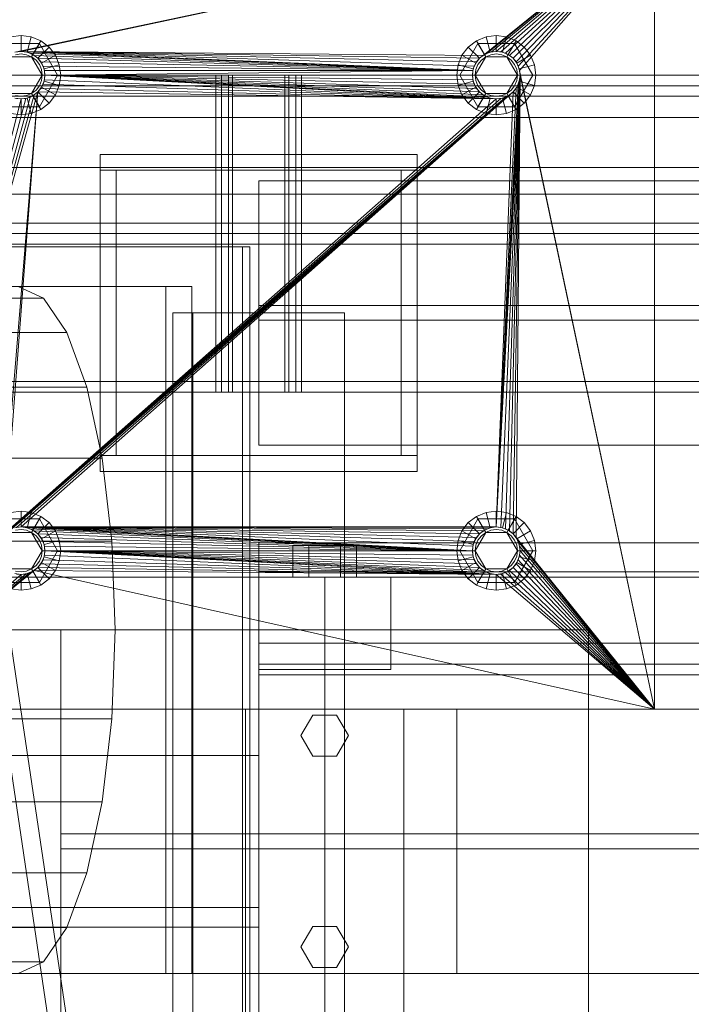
# Model space of a CAD drawing. Header units: millimetres. Extents: x -4395 to 65662, y -65530 to 6847.
# Tile 546 of 656: x 9718 to 9972, y -17512 to -17139. Entities that reach past the tile are written whole.
import ezdxf

# ---------------------------------------------------------------- set-up
doc = ezdxf.new("R2010")
doc.units = ezdxf.units.MM
for name, color, linetype, lineweight in [('COTAS_O', 1, 'Continuous', 0), ('superior_C01', 7, 'Continuous', 0), ('superior_mezcladora', 7, 'Continuous', 0)]:
    doc.layers.add(name, color=color, linetype=linetype, lineweight=lineweight)
doc.dimstyles.new('R19_100', dxfattribs={"dimtxt": 250, "dimasz": 150, "dimexe": 150, "dimexo": 80, "dimgap": 100, "dimtad": 1, "dimtih": 1, "dimtoh": 1, "dimdsep": 46, "dimcen": 0.09, "dimadec": 0, "dimazin": 0, "dimtfac": 1, "dimtdec": 4, "dimtofl": 0, "dimtmove": 0, "dimatfit": 3, "dimfxl": 1, "dimtolj": 1, "dimtzin": 0, "dimarcsym": 0})

# ---------------------------------------------------------------- blocks, each defined once
blk = doc.blocks.new('DIM_R33_37')
at = {"layer": 'COTAS_O'}
for p, q in [((9108.38, -17350), (9063.38, -17500)), ((9808.38, -17350), (9108.38, -17350)), ((9108.38, -18650), (9108.38, -17350)), ((9108.38, -17350), (9153.38, -17500)), ((9108.38, -18650), (9063.38, -18500)), ((9108.38, -18650), (9153.38, -18500)), ((9808.38, -18650), (9108.38, -18650))]:
    blk.add_line(p, q, dxfattribs=at)
blk.add_text('1300 O', height=250, rotation=90, dxfattribs=at).set_placement((9008.38, -18000))

msp = doc.modelspace()

# ---------------------------------------------------------------- linework, layer by layer
at = {"layer": 'superior_C01'}
for p, q in [((9150.716, -17168), (10148.747, -17168)), ((10169.115, -17168), (9171.084, -17168)), ((9150.716, -17176), (10148.747, -17176)), ((9171.084, -17176), (10169.115, -17176)), ((9152.293, -17195), (10144.86, -17195)), ((10145.68, -17195), (9153.113, -17195)), ((9164.161, -17195), (10164.48, -17195)), ((10164.824, -17195), (9164.504, -17195)), ((9152.293, -17205), (10144.86, -17205)), ((9153.113, -17205), (10145.68, -17205)), ((9164.161, -17205), (10164.48, -17205)), ((9164.504, -17205), (10164.824, -17205)), ((9802.262, -17225), (9073.164, -17225)), ((9075.987, -17225), (9805.085, -17225)), ((9802.262, -17515), (9802.262, -17225)), ((9802.262, -17225), (9805.085, -17225)), ((9805.085, -17225), (9805.085, -17515)), ((9773.197, -17240), (9274.34, -17240)), ((9284.219, -17240), (9783.076, -17240)), ((9726.814, -17244.43), (9717.317, -17240)), ((9773.197, -17500), (9773.197, -17240)), ((9773.197, -17240), (9783.076, -17240)), ((9783.076, -17240), (9783.076, -17500)), ((9266.331, -17244.43), (9726.814, -17244.43)), ((9735.663, -17257.417), (9726.814, -17244.43)), ((9275.18, -17257.417), (9735.663, -17257.417)), ((9743.263, -17278.076), (9735.663, -17257.417)), ((9282.78, -17278.076), (9743.263, -17278.076)), ((9749.094, -17305), (9743.263, -17278.076)), ((9288.611, -17305), (9749.094, -17305)), ((9752.76, -17336.354), (9749.094, -17305)), ((9742.778, -17564.864), (9705.521, -17314.864)), ((9737.287, -17575.136), (9700.029, -17325.136)), ((9292.277, -17336.354), (9752.76, -17336.354)), ((9754.01, -17370), (9752.76, -17336.354)), ((9293.527, -17370), (9754.01, -17370)), ((9752.76, -17403.646), (9754.01, -17370)), ((9292.277, -17403.646), (9752.76, -17403.646)), ((9749.094, -17435), (9752.76, -17403.646)), ((9288.611, -17435), (9749.094, -17435)), ((9743.263, -17461.924), (9749.094, -17435)), ((9282.78, -17461.924), (9743.263, -17461.924)), ((9735.663, -17482.583), (9743.263, -17461.924)), ((9275.18, -17482.583), (9735.663, -17482.583)), ((9726.814, -17495.57), (9735.663, -17482.583)), ((9266.331, -17495.57), (9726.814, -17495.57)), ((9717.317, -17500), (9726.814, -17495.57)), ((9274.34, -17500), (9773.197, -17500)), ((9783.076, -17500), (9284.219, -17500)), ((9783.076, -17500), (9773.197, -17500))]:
    msp.add_line(p, q, dxfattribs=at)
at = {"layer": 'superior_mezcladora'}
for p, q in [((9958.381, -17100), (9716.626, -17151.173)), ((9958.381, -17100), (9718.381, -17151)), ((9958.381, -17100), (9893.381, -17152.517)), ((9958.381, -17100), (9894.937, -17151.685)), ((9958.381, -17100), (9896.626, -17151.173)), ((9958.381, -17100), (9898.381, -17151)), ((9958.381, -17100), (9900.137, -17151.173)), ((9958.381, -17100), (9901.826, -17151.685)), ((9958.381, -17100), (9903.382, -17152.517)), ((9958.381, -17100), (9904.745, -17153.636)), ((9958.381, -17100), (9905.865, -17155)), ((9958.381, -17100), (9906.696, -17156.556)), ((9958.381, -17100), (9907.209, -17158.244)), ((9958.381, -17100), (9958.381, -17400)), ((9718.381, -17145), (9714.499, -17145.511)), ((9722.264, -17145.511), (9718.381, -17145)), ((9718.381, -17151), (9718.381, -17145)), ((9720.711, -17151.307), (9722.264, -17145.511)), ((9725.881, -17147.01), (9722.264, -17145.511)), ((9722.881, -17152.206), (9725.881, -17147.01)), ((9728.988, -17149.393), (9725.881, -17147.01)), ((9890.881, -17147.01), (9887.775, -17149.393)), ((9894.499, -17145.511), (9890.881, -17147.01)), ((9893.881, -17152.206), (9890.881, -17147.01)), ((9898.381, -17145), (9894.499, -17145.511)), ((9896.052, -17151.307), (9894.499, -17145.511)), ((9902.264, -17145.511), (9898.381, -17145)), ((9898.381, -17151), (9898.381, -17145)), ((9900.711, -17151.307), (9902.264, -17145.511)), ((9905.881, -17147.01), (9902.264, -17145.511)), ((9902.881, -17152.206), (9905.881, -17147.01)), ((9908.988, -17149.393), (9905.881, -17147.01)), ((9725.306, -17148.006), (9711.456, -17148.006)), ((9722.381, -17153.072), (9725.306, -17148.006)), ((9724.745, -17153.636), (9728.988, -17149.393)), ((9732.231, -17160), (9725.306, -17148.006)), ((9731.372, -17152.5), (9728.988, -17149.393)), ((9891.456, -17148.006), (9884.531, -17160)), ((9887.775, -17149.393), (9885.391, -17152.5)), ((9892.018, -17153.636), (9887.775, -17149.393)), ((9905.306, -17148.006), (9891.456, -17148.006)), ((9894.381, -17153.072), (9891.456, -17148.006)), ((9902.381, -17153.072), (9905.306, -17148.006)), ((9904.745, -17153.636), (9908.988, -17149.393)), ((9912.231, -17160), (9905.306, -17148.006)), ((9911.372, -17152.5), (9908.988, -17149.393)), ((9714.381, -17153.072), (9722.381, -17153.072)), ((9716.052, -17151.307), (9718.381, -17151)), ((9716.311, -17152.273), (9718.381, -17152)), ((9718.381, -17151), (9716.626, -17151.173)), ((9720.137, -17151.173), (9718.381, -17151)), ((9718.381, -17151), (9889.554, -17158.244)), ((9718.381, -17151), (9890.067, -17156.556)), ((9718.381, -17151), (9890.898, -17155)), ((9718.381, -17151), (9892.018, -17153.636)), ((9718.381, -17151), (9893.381, -17152.517)), ((9718.381, -17151), (9720.711, -17151.307)), ((9718.381, -17152), (9720.452, -17152.273)), ((9721.826, -17151.685), (9720.137, -17151.173)), ((9720.137, -17151.173), (9889.554, -17158.244)), ((9720.452, -17152.273), (9722.381, -17153.072)), ((9720.711, -17151.307), (9722.881, -17152.206)), ((9723.382, -17152.517), (9721.826, -17151.685)), ((9721.826, -17151.685), (9889.554, -17158.244)), ((9722.381, -17153.072), (9724.038, -17154.343)), ((9722.381, -17153.072), (9726.381, -17160)), ((9722.881, -17152.206), (9724.745, -17153.636)), ((9724.745, -17153.636), (9723.382, -17152.517)), ((9723.382, -17152.517), (9889.554, -17158.244)), ((9724.038, -17154.343), (9725.31, -17156)), ((9725.865, -17155), (9724.745, -17153.636)), ((9724.745, -17153.636), (9889.554, -17158.244)), ((9724.745, -17153.636), (9726.176, -17155.5)), ((9726.176, -17155.5), (9731.372, -17152.5)), ((9732.87, -17156.118), (9731.372, -17152.5)), ((9885.391, -17152.5), (9883.893, -17156.118)), ((9890.587, -17155.5), (9885.391, -17152.5)), ((9890.381, -17160), (9894.381, -17153.072)), ((9890.587, -17155.5), (9892.018, -17153.636)), ((9892.018, -17153.636), (9890.898, -17155)), ((9891.453, -17156), (9892.725, -17154.343)), ((9892.018, -17153.636), (9893.881, -17152.206)), ((9893.381, -17152.517), (9892.018, -17153.636)), ((9892.725, -17154.343), (9894.381, -17153.072)), ((9894.937, -17151.685), (9893.381, -17152.517)), ((9893.881, -17152.206), (9896.052, -17151.307)), ((9894.381, -17153.072), (9896.311, -17152.273)), ((9894.381, -17153.072), (9902.381, -17153.072)), ((9896.626, -17151.173), (9894.937, -17151.685)), ((9896.052, -17151.307), (9898.381, -17151)), ((9896.311, -17152.273), (9898.381, -17152)), ((9898.381, -17151), (9896.626, -17151.173)), ((9900.137, -17151.173), (9898.381, -17151)), ((9898.381, -17151), (9900.711, -17151.307)), ((9898.381, -17152), (9900.452, -17152.273)), ((9901.826, -17151.685), (9900.137, -17151.173)), ((9900.452, -17152.273), (9902.381, -17153.072)), ((9900.711, -17151.307), (9902.881, -17152.206)), ((9903.382, -17152.517), (9901.826, -17151.685)), ((9902.381, -17153.072), (9904.038, -17154.343)), ((9902.381, -17153.072), (9906.381, -17160)), ((9902.881, -17152.206), (9904.745, -17153.636)), ((9904.745, -17153.636), (9903.382, -17152.517)), ((9904.038, -17154.343), (9905.31, -17156)), ((9905.865, -17155), (9904.745, -17153.636)), ((9904.745, -17153.636), (9906.176, -17155.5)), ((9906.176, -17155.5), (9911.372, -17152.5)), ((9912.87, -17156.118), (9911.372, -17152.5)), ((9725.31, -17156), (9726.109, -17157.929)), ((9726.696, -17156.556), (9725.865, -17155)), ((9725.865, -17155), (9889.554, -17158.244)), ((9726.109, -17157.929), (9726.381, -17160)), ((9726.176, -17155.5), (9727.075, -17157.671)), ((9727.209, -17158.244), (9726.696, -17156.556)), ((9726.696, -17156.556), (9889.554, -17158.244)), ((9727.075, -17157.671), (9732.87, -17156.118)), ((9727.075, -17157.671), (9727.381, -17160)), ((9727.381, -17160), (9727.209, -17158.244)), ((9727.209, -17158.244), (9889.554, -17158.244)), ((9727.381, -17160), (9889.554, -17158.244)), ((9733.381, -17160), (9732.87, -17156.118)), ((9883.893, -17156.118), (9883.381, -17160)), ((9889.688, -17157.671), (9883.893, -17156.118)), ((9889.381, -17160), (9889.688, -17157.671)), ((9889.554, -17158.244), (9889.381, -17160)), ((9890.067, -17156.556), (9889.554, -17158.244)), ((9889.688, -17157.671), (9890.587, -17155.5)), ((9890.898, -17155), (9890.067, -17156.556)), ((9890.381, -17160), (9890.654, -17157.929)), ((9890.654, -17157.929), (9891.453, -17156)), ((9905.31, -17156), (9906.109, -17157.929)), ((9906.696, -17156.556), (9905.865, -17155)), ((9906.109, -17157.929), (9906.381, -17160)), ((9906.176, -17155.5), (9907.075, -17157.671)), ((9907.209, -17158.244), (9906.696, -17156.556)), ((9907.075, -17157.671), (9912.87, -17156.118)), ((9907.075, -17157.671), (9907.381, -17160)), ((9958.381, -17400), (9907.209, -17158.244)), ((9907.381, -17160), (9907.209, -17158.244)), ((9913.381, -17160), (9912.87, -17156.118)), ((9792.183, -17160), (8467.183, -17160)), ((8469.343, -17160), (9794.343, -17160)), ((9822.42, -17160), (8497.42, -17160)), ((8499.58, -17160), (9824.58, -17160)), ((9726.381, -17160), (9722.381, -17166.928)), ((9725.306, -17171.994), (9732.231, -17160)), ((9726.381, -17160), (9726.109, -17162.071)), ((9732.231, -17160), (9726.381, -17160)), ((9726.696, -17163.444), (9727.209, -17161.756)), ((9727.381, -17160), (9727.075, -17162.329)), ((9727.209, -17161.756), (9727.381, -17160)), ((9898.381, -17169), (9727.209, -17161.756)), ((9889.381, -17160), (9727.381, -17160)), ((9889.554, -17161.756), (9727.381, -17160)), ((9890.067, -17163.444), (9727.381, -17160)), ((9890.898, -17165), (9727.381, -17160)), ((9892.018, -17166.364), (9727.381, -17160)), ((9893.381, -17167.483), (9727.381, -17160)), ((9894.937, -17168.315), (9727.381, -17160)), ((9896.626, -17168.827), (9727.381, -17160)), ((9898.381, -17169), (9727.381, -17160)), ((9733.381, -17160), (9727.381, -17160)), ((9732.87, -17163.882), (9733.381, -17160)), ((9792.183, -17220), (9792.183, -17160)), ((9792.183, -17160), (9794.343, -17160)), ((9794.343, -17160), (9794.343, -17220)), ((9794.343, -17164), (9794.343, -17160)), ((9794.343, -17160), (9822.42, -17160)), ((11863.637, -17160), (9796.97, -17160)), ((9796.97, -17160), (9796.97, -17220)), ((9798.492, -17160), (9796.97, -17160)), ((9798.492, -17220), (9798.492, -17160)), ((9798.492, -17160), (11865.158, -17160)), ((9798.492, -17160), (9798.492, -17164)), ((9818.271, -17160), (9798.492, -17160)), ((11884.938, -17160), (9818.271, -17160)), ((9818.271, -17160), (9818.271, -17220)), ((9819.793, -17160), (9818.271, -17160)), ((9818.271, -17164), (9818.271, -17160)), ((9819.793, -17220), (9819.793, -17160)), ((9819.793, -17160), (11886.459, -17160)), ((9822.42, -17220), (9822.42, -17160)), ((9822.42, -17160), (9824.58, -17160)), ((9822.42, -17160), (9822.42, -17164)), ((9824.58, -17160), (9824.58, -17220)), ((9889.381, -17160), (9883.381, -17160)), ((9883.381, -17160), (9883.893, -17163.882)), ((9890.381, -17160), (9884.531, -17160)), ((9884.531, -17160), (9891.456, -17171.994)), ((9889.381, -17160), (9889.554, -17161.756)), ((9889.688, -17162.329), (9889.381, -17160)), ((9889.554, -17161.756), (9890.067, -17163.444)), ((9890.654, -17162.071), (9890.381, -17160)), ((9894.381, -17166.928), (9890.381, -17160)), ((9907.381, -17160), (9898.381, -17331)), ((9907.209, -17161.756), (9898.381, -17331)), ((9907.381, -17160), (9900.137, -17331.173)), ((9901.826, -17331.685), (9907.381, -17160)), ((9906.381, -17160), (9902.381, -17166.928)), ((9903.382, -17332.517), (9907.381, -17160)), ((9904.745, -17333.636), (9907.381, -17160)), ((9905.306, -17171.994), (9912.231, -17160)), ((9905.865, -17335), (9907.381, -17160)), ((9906.381, -17160), (9906.109, -17162.071)), ((9912.231, -17160), (9906.381, -17160)), ((9906.696, -17163.444), (9907.209, -17161.756)), ((9907.381, -17160), (9907.075, -17162.329)), ((9907.209, -17161.756), (9907.381, -17160)), ((9958.381, -17400), (9907.381, -17160)), ((9913.381, -17160), (9907.381, -17160)), ((9912.87, -17163.882), (9913.381, -17160)), ((8469.343, -17164), (9794.343, -17164)), ((9822.42, -17164), (8497.42, -17164)), ((9724.038, -17165.657), (9722.381, -17166.928)), ((9725.31, -17164), (9724.038, -17165.657)), ((9726.176, -17164.5), (9724.745, -17166.364)), ((9724.745, -17166.364), (9725.865, -17165)), ((9726.109, -17162.071), (9725.31, -17164)), ((9725.865, -17165), (9726.696, -17163.444)), ((9898.381, -17169), (9725.865, -17165)), ((9727.075, -17162.329), (9726.176, -17164.5)), ((9726.176, -17164.5), (9731.372, -17167.5)), ((9898.381, -17169), (9726.696, -17163.444)), ((9727.075, -17162.329), (9732.87, -17163.882)), ((9731.372, -17167.5), (9732.87, -17163.882)), ((9822.42, -17164), (9794.343, -17164)), ((9798.492, -17164), (11865.158, -17164)), ((9798.492, -17164), (9818.271, -17164)), ((11884.938, -17164), (9818.271, -17164)), ((9889.688, -17162.329), (9883.893, -17163.882)), ((9883.893, -17163.882), (9885.391, -17167.5)), ((9890.587, -17164.5), (9885.391, -17167.5)), ((9890.587, -17164.5), (9889.688, -17162.329)), ((9890.067, -17163.444), (9890.898, -17165)), ((9892.018, -17166.364), (9890.587, -17164.5)), ((9891.453, -17164), (9890.654, -17162.071)), ((9890.898, -17165), (9892.018, -17166.364)), ((9892.725, -17165.657), (9891.453, -17164)), ((9894.381, -17166.928), (9892.725, -17165.657)), ((9906.696, -17163.444), (9898.381, -17331)), ((9905.865, -17165), (9898.381, -17331)), ((9904.038, -17165.657), (9902.381, -17166.928)), ((9905.31, -17164), (9904.038, -17165.657)), ((9906.176, -17164.5), (9904.745, -17166.364)), ((9904.745, -17166.364), (9905.865, -17165)), ((9906.109, -17162.071), (9905.31, -17164)), ((9905.865, -17165), (9906.696, -17163.444)), ((9907.075, -17162.329), (9906.176, -17164.5)), ((9906.176, -17164.5), (9911.372, -17167.5)), ((9907.075, -17162.329), (9912.87, -17163.882)), ((9911.372, -17167.5), (9912.87, -17163.882)), ((9724.745, -17166.364), (9658.381, -17400)), ((9723.382, -17167.483), (9658.381, -17400)), ((9721.826, -17168.315), (9658.381, -17400)), ((9720.137, -17168.827), (9658.381, -17400)), ((9718.381, -17169), (9658.381, -17400)), ((9724.745, -17166.364), (9710.898, -17335)), ((9724.745, -17166.364), (9712.018, -17333.636)), ((9904.745, -17166.364), (9712.018, -17333.636)), ((9903.382, -17167.483), (9712.018, -17333.636)), ((9901.826, -17168.315), (9712.018, -17333.636)), ((9900.137, -17168.827), (9712.018, -17333.636)), ((9898.381, -17169), (9712.018, -17333.636)), ((9904.745, -17166.364), (9713.381, -17332.517)), ((9722.381, -17166.928), (9714.381, -17166.928)), ((9904.745, -17166.364), (9714.937, -17331.685)), ((9718.381, -17169), (9716.052, -17168.693)), ((9718.381, -17168), (9716.311, -17167.727)), ((9904.745, -17166.364), (9716.626, -17331.173)), ((9716.626, -17168.827), (9718.381, -17169)), ((9904.745, -17166.364), (9718.381, -17331)), ((9720.452, -17167.727), (9718.381, -17168)), ((9720.711, -17168.693), (9718.381, -17169)), ((9718.381, -17169), (9720.137, -17168.827)), ((9718.381, -17169), (9718.381, -17175)), ((9720.137, -17168.827), (9721.826, -17168.315)), ((9722.381, -17166.928), (9720.452, -17167.727)), ((9722.881, -17167.794), (9720.711, -17168.693)), ((9720.711, -17168.693), (9722.264, -17174.489)), ((9721.826, -17168.315), (9723.382, -17167.483)), ((9722.381, -17166.928), (9725.306, -17171.994)), ((9724.745, -17166.364), (9722.881, -17167.794)), ((9722.881, -17167.794), (9725.881, -17172.99)), ((9723.382, -17167.483), (9724.745, -17166.364)), ((9898.381, -17169), (9724.745, -17166.364)), ((9724.745, -17166.364), (9728.988, -17170.607)), ((9728.988, -17170.607), (9731.372, -17167.5)), ((9885.391, -17167.5), (9887.775, -17170.607)), ((9892.018, -17166.364), (9887.775, -17170.607)), ((9893.881, -17167.794), (9890.881, -17172.99)), ((9894.381, -17166.928), (9891.456, -17171.994)), ((9892.018, -17166.364), (9893.381, -17167.483)), ((9893.881, -17167.794), (9892.018, -17166.364)), ((9893.381, -17167.483), (9894.937, -17168.315)), ((9896.052, -17168.693), (9893.881, -17167.794)), ((9896.311, -17167.727), (9894.381, -17166.928)), ((9902.381, -17166.928), (9894.381, -17166.928)), ((9896.052, -17168.693), (9894.499, -17174.489)), ((9894.937, -17168.315), (9896.626, -17168.827)), ((9898.381, -17169), (9896.052, -17168.693)), ((9898.381, -17168), (9896.311, -17167.727)), ((9896.626, -17168.827), (9898.381, -17169)), ((9904.745, -17166.364), (9898.381, -17331)), ((9900.452, -17167.727), (9898.381, -17168)), ((9900.711, -17168.693), (9898.381, -17169)), ((9898.381, -17169), (9900.137, -17168.827)), ((9898.381, -17169), (9898.381, -17175)), ((9900.137, -17168.827), (9901.826, -17168.315)), ((9902.381, -17166.928), (9900.452, -17167.727)), ((9902.881, -17167.794), (9900.711, -17168.693)), ((9900.711, -17168.693), (9902.264, -17174.489)), ((9901.826, -17168.315), (9903.382, -17167.483)), ((9902.381, -17166.928), (9905.306, -17171.994)), ((9904.745, -17166.364), (9902.881, -17167.794)), ((9902.881, -17167.794), (9905.881, -17172.99)), ((9903.382, -17167.483), (9904.745, -17166.364)), ((9904.745, -17166.364), (9908.988, -17170.607)), ((9908.988, -17170.607), (9911.372, -17167.5)), ((9711.456, -17171.994), (9725.306, -17171.994)), ((9722.264, -17174.489), (9725.881, -17172.99)), ((9725.881, -17172.99), (9728.988, -17170.607)), ((9887.775, -17170.607), (9890.881, -17172.99)), ((9890.881, -17172.99), (9894.499, -17174.489)), ((9891.456, -17171.994), (9905.306, -17171.994)), ((9902.264, -17174.489), (9905.881, -17172.99)), ((9905.881, -17172.99), (9908.988, -17170.607)), ((9714.499, -17174.489), (9718.381, -17175)), ((9718.381, -17175), (9722.264, -17174.489)), ((9894.499, -17174.489), (9898.381, -17175)), ((9898.381, -17175), (9902.264, -17174.489)), ((9748.381, -17196), (9748.381, -17190)), ((9748.381, -17190), (9868.381, -17190)), ((9868.381, -17190), (9868.381, -17196)), ((9868.381, -17196), (9748.381, -17196)), ((9748.381, -17304), (9748.381, -17196)), ((9748.381, -17196), (9754.381, -17196)), ((9754.381, -17196), (9754.381, -17304)), ((9862.381, -17304), (9862.381, -17196)), ((9862.381, -17196), (9868.381, -17196)), ((9868.381, -17196), (9868.381, -17304)), ((9808.381, -17300), (9808.381, -17200)), ((9808.381, -17200), (16008.381, -17200)), ((9794.343, -17216), (8469.343, -17216)), ((8497.42, -17216), (9822.42, -17216)), ((9794.343, -17220), (9794.343, -17216)), ((9794.343, -17216), (9822.42, -17216)), ((11865.158, -17216), (9798.492, -17216)), ((9798.492, -17216), (9798.492, -17220)), ((9818.271, -17216), (9798.492, -17216)), ((9818.271, -17220), (9818.271, -17216)), ((9818.271, -17216), (11884.938, -17216)), ((9822.42, -17216), (9822.42, -17220)), ((9792.183, -17220), (8467.183, -17220)), ((8469.343, -17220), (9794.343, -17220)), ((9822.42, -17220), (8497.42, -17220)), ((8499.58, -17220), (9824.58, -17220)), ((9792.183, -17280), (9792.183, -17220)), ((9792.183, -17220), (9794.343, -17220)), ((9794.343, -17220), (9794.343, -17280)), ((9794.343, -17224), (9794.343, -17220)), ((9794.343, -17220), (9822.42, -17220)), ((11863.637, -17220), (9796.97, -17220)), ((9796.97, -17220), (9796.97, -17280)), ((9798.492, -17220), (9796.97, -17220)), ((9798.492, -17280), (9798.492, -17220)), ((9798.492, -17220), (11865.158, -17220)), ((9798.492, -17220), (9798.492, -17224)), ((9818.271, -17220), (9798.492, -17220)), ((11884.938, -17220), (9818.271, -17220)), ((9818.271, -17220), (9818.271, -17280)), ((9819.793, -17220), (9818.271, -17220)), ((9818.271, -17224), (9818.271, -17220)), ((9819.793, -17280), (9819.793, -17220)), ((9819.793, -17220), (11886.459, -17220)), ((9822.42, -17280), (9822.42, -17220)), ((9822.42, -17220), (9824.58, -17220)), ((9822.42, -17220), (9822.42, -17224)), ((9824.58, -17220), (9824.58, -17280)), ((8469.343, -17224), (9794.343, -17224)), ((9822.42, -17224), (8497.42, -17224)), ((9822.42, -17224), (9794.343, -17224)), ((9798.492, -17224), (11865.158, -17224)), ((9798.492, -17224), (9818.271, -17224)), ((11884.938, -17224), (9818.271, -17224)), ((9808.381, -17252.8), (9808.381, -17247.2)), ((9808.381, -17247.2), (16008.381, -17247.2)), ((9840.881, -17250), (9775.881, -17250)), ((9775.881, -17250), (9775.881, -18750)), ((9783.381, -17250), (9775.881, -17250)), ((9783.381, -18750), (9783.381, -17250)), ((9840.881, -18750), (9840.881, -17250)), ((16008.381, -17252.8), (9808.381, -17252.8)), ((9794.343, -17276), (8469.343, -17276)), ((8497.42, -17276), (9822.42, -17276)), ((9794.343, -17280), (9794.343, -17276)), ((9794.343, -17276), (9822.42, -17276)), ((11865.158, -17276), (9798.492, -17276)), ((9798.492, -17276), (9798.492, -17280)), ((9818.271, -17276), (9798.492, -17276)), ((9818.271, -17280), (9818.271, -17276)), ((9818.271, -17276), (11884.938, -17276)), ((9822.42, -17276), (9822.42, -17280)), ((8467.183, -17280), (9792.183, -17280)), ((9794.343, -17280), (8469.343, -17280)), ((8497.42, -17280), (9822.42, -17280)), ((9824.58, -17280), (8499.58, -17280)), ((9794.343, -17280), (9792.183, -17280)), ((9822.42, -17280), (9794.343, -17280)), ((9796.97, -17280), (11863.637, -17280)), ((9796.97, -17280), (9798.492, -17280)), ((11865.158, -17280), (9798.492, -17280)), ((9798.492, -17280), (9818.271, -17280)), ((9818.271, -17280), (11884.938, -17280)), ((9818.271, -17280), (9819.793, -17280)), ((11886.459, -17280), (9819.793, -17280)), ((9824.58, -17280), (9822.42, -17280)), ((16008.381, -17300), (9808.381, -17300)), ((9748.381, -17310), (9748.381, -17304)), ((9748.381, -17304), (9868.381, -17304)), ((9754.381, -17304), (9748.381, -17304)), ((9868.381, -17304), (9862.381, -17304)), ((9868.381, -17304), (9868.381, -17310)), ((9868.381, -17310), (9748.381, -17310)), ((9718.381, -17325), (9714.499, -17325.511)), ((9722.264, -17325.511), (9718.381, -17325)), ((9718.381, -17331), (9718.381, -17325)), ((9720.711, -17331.307), (9722.264, -17325.511)), ((9725.881, -17327.01), (9722.264, -17325.511)), ((9894.499, -17325.511), (9890.881, -17327.01)), ((9898.381, -17325), (9894.499, -17325.511)), ((9896.052, -17331.307), (9894.499, -17325.511)), ((9902.264, -17325.511), (9898.381, -17325)), ((9898.381, -17331), (9898.381, -17325)), ((9900.711, -17331.307), (9902.264, -17325.511)), ((9905.881, -17327.01), (9902.264, -17325.511)), ((9725.306, -17328.006), (9711.456, -17328.006)), ((9722.381, -17333.072), (9725.306, -17328.006)), ((9722.881, -17332.206), (9725.881, -17327.01)), ((9724.745, -17333.636), (9728.988, -17329.393)), ((9732.231, -17340), (9725.306, -17328.006)), ((9728.988, -17329.393), (9725.881, -17327.01)), ((9731.372, -17332.5), (9728.988, -17329.393)), ((9891.456, -17328.006), (9884.531, -17340)), ((9887.775, -17329.393), (9885.391, -17332.5)), ((9890.881, -17327.01), (9887.775, -17329.393)), ((9892.018, -17333.636), (9887.775, -17329.393)), ((9893.881, -17332.206), (9890.881, -17327.01)), ((9905.306, -17328.006), (9891.456, -17328.006)), ((9894.381, -17333.072), (9891.456, -17328.006)), ((9902.381, -17333.072), (9905.306, -17328.006)), ((9902.881, -17332.206), (9905.881, -17327.01)), ((9904.745, -17333.636), (9908.988, -17329.393)), ((9912.231, -17340), (9905.306, -17328.006)), ((9908.988, -17329.393), (9905.881, -17327.01)), ((9911.372, -17332.5), (9908.988, -17329.393)), ((9714.381, -17333.072), (9722.381, -17333.072)), ((9716.052, -17331.307), (9718.381, -17331)), ((9716.311, -17332.273), (9718.381, -17332)), ((9718.381, -17331), (9716.626, -17331.173)), ((9720.137, -17331.173), (9718.381, -17331)), ((9718.381, -17331), (9889.381, -17340)), ((9718.381, -17331), (9889.554, -17338.244)), ((9718.381, -17331), (9890.067, -17336.556)), ((9718.381, -17331), (9890.898, -17335)), ((9718.381, -17331), (9892.018, -17333.636)), ((9718.381, -17331), (9893.381, -17332.517)), ((9718.381, -17331), (9894.937, -17331.685)), ((9718.381, -17331), (9896.626, -17331.173)), ((9718.381, -17331), (9898.381, -17331)), ((9718.381, -17331), (9720.711, -17331.307)), ((9718.381, -17332), (9720.452, -17332.273)), ((9721.826, -17331.685), (9720.137, -17331.173)), ((9720.137, -17331.173), (9889.381, -17340)), ((9720.452, -17332.273), (9722.381, -17333.072)), ((9720.711, -17331.307), (9722.881, -17332.206)), ((9723.382, -17332.517), (9721.826, -17331.685)), ((9721.826, -17331.685), (9889.381, -17340)), ((9722.381, -17333.072), (9724.038, -17334.343)), ((9722.381, -17333.072), (9726.381, -17340)), ((9722.881, -17332.206), (9724.745, -17333.636)), ((9724.745, -17333.636), (9723.382, -17332.517)), ((9723.382, -17332.517), (9889.381, -17340)), ((9726.176, -17335.5), (9731.372, -17332.5)), ((9732.87, -17336.118), (9731.372, -17332.5)), ((9885.391, -17332.5), (9883.893, -17336.118)), ((9890.587, -17335.5), (9885.391, -17332.5)), ((9890.381, -17340), (9894.381, -17333.072)), ((9892.018, -17333.636), (9893.881, -17332.206)), ((9893.381, -17332.517), (9892.018, -17333.636)), ((9892.725, -17334.343), (9894.381, -17333.072)), ((9894.937, -17331.685), (9893.381, -17332.517)), ((9893.881, -17332.206), (9896.052, -17331.307)), ((9894.381, -17333.072), (9896.311, -17332.273)), ((9894.381, -17333.072), (9902.381, -17333.072)), ((9896.626, -17331.173), (9894.937, -17331.685)), ((9896.052, -17331.307), (9898.381, -17331)), ((9896.311, -17332.273), (9898.381, -17332)), ((9898.381, -17331), (9896.626, -17331.173)), ((9900.137, -17331.173), (9898.381, -17331)), ((9898.381, -17331), (9900.711, -17331.307)), ((9898.381, -17332), (9900.452, -17332.273)), ((9901.826, -17331.685), (9900.137, -17331.173)), ((9900.452, -17332.273), (9902.381, -17333.072)), ((9900.711, -17331.307), (9902.881, -17332.206)), ((9903.382, -17332.517), (9901.826, -17331.685)), ((9902.381, -17333.072), (9904.038, -17334.343)), ((9902.381, -17333.072), (9906.381, -17340)), ((9902.881, -17332.206), (9904.745, -17333.636)), ((9904.745, -17333.636), (9903.382, -17332.517)), ((9906.176, -17335.5), (9911.372, -17332.5)), ((9912.87, -17336.118), (9911.372, -17332.5)), ((9724.038, -17334.343), (9725.31, -17336)), ((9725.865, -17335), (9724.745, -17333.636)), ((9724.745, -17333.636), (9889.381, -17340)), ((9724.745, -17333.636), (9726.176, -17335.5)), ((9725.31, -17336), (9726.109, -17337.929)), ((9726.696, -17336.556), (9725.865, -17335)), ((9725.865, -17335), (9889.381, -17340)), ((9726.176, -17335.5), (9727.075, -17337.671)), ((9727.209, -17338.244), (9726.696, -17336.556)), ((9726.696, -17336.556), (9889.381, -17340)), ((9727.075, -17337.671), (9732.87, -17336.118)), ((9733.381, -17340), (9732.87, -17336.118)), ((9808.381, -17387), (9808.381, -17337)), ((9808.381, -17337), (16008.381, -17337)), ((9883.893, -17336.118), (9883.381, -17340)), ((9889.688, -17337.671), (9883.893, -17336.118)), ((9890.067, -17336.556), (9889.554, -17338.244)), ((9889.688, -17337.671), (9890.587, -17335.5)), ((9890.898, -17335), (9890.067, -17336.556)), ((9890.587, -17335.5), (9892.018, -17333.636)), ((9890.654, -17337.929), (9891.453, -17336)), ((9892.018, -17333.636), (9890.898, -17335)), ((9891.453, -17336), (9892.725, -17334.343)), ((9904.038, -17334.343), (9905.31, -17336)), ((9905.865, -17335), (9904.745, -17333.636)), ((9904.745, -17333.636), (9906.176, -17335.5)), ((9905.31, -17336), (9906.109, -17337.929)), ((9906.696, -17336.556), (9905.865, -17335)), ((9905.865, -17335), (9958.381, -17400)), ((9906.176, -17335.5), (9907.075, -17337.671)), ((9907.209, -17338.244), (9906.696, -17336.556)), ((9906.696, -17336.556), (9958.381, -17400)), ((9907.075, -17337.671), (9912.87, -17336.118)), ((9913.381, -17340), (9912.87, -17336.118)), ((9726.381, -17340), (9722.381, -17346.928)), ((9725.306, -17351.994), (9732.231, -17340)), ((9726.109, -17337.929), (9726.381, -17340)), ((9726.381, -17340), (9726.109, -17342.071)), ((9732.231, -17340), (9726.381, -17340)), ((9727.075, -17337.671), (9727.381, -17340)), ((9727.381, -17340), (9727.075, -17342.329)), ((9727.381, -17340), (9727.209, -17338.244)), ((9727.209, -17338.244), (9889.381, -17340)), ((9727.209, -17341.756), (9727.381, -17340)), ((9889.381, -17340), (9727.381, -17340)), ((9889.554, -17341.756), (9727.381, -17340)), ((9890.067, -17343.444), (9727.381, -17340)), ((9890.898, -17345), (9727.381, -17340)), ((9892.018, -17346.364), (9727.381, -17340)), ((9893.381, -17347.483), (9727.381, -17340)), ((9894.937, -17348.315), (9727.381, -17340)), ((9896.626, -17348.827), (9727.381, -17340)), ((9898.381, -17349), (9727.381, -17340)), ((9733.381, -17340), (9727.381, -17340)), ((9732.87, -17343.882), (9733.381, -17340)), ((9827.381, -17338), (9821.381, -17338)), ((9821.381, -17350), (9821.381, -17338)), ((9839.381, -17338), (9827.381, -17338)), ((9827.381, -17350), (9827.381, -17338)), ((9845.381, -17338), (9839.381, -17338)), ((9839.381, -17350), (9839.381, -17338)), ((9845.381, -17338), (9845.381, -17350)), ((9889.381, -17340), (9883.381, -17340)), ((9883.381, -17340), (9883.893, -17343.882)), ((9890.381, -17340), (9884.531, -17340)), ((9884.531, -17340), (9891.456, -17351.994)), ((9889.381, -17340), (9889.688, -17337.671)), ((9889.554, -17338.244), (9889.381, -17340)), ((9889.381, -17340), (9889.554, -17341.756)), ((9889.688, -17342.329), (9889.381, -17340)), ((9890.381, -17340), (9890.654, -17337.929)), ((9890.654, -17342.071), (9890.381, -17340)), ((9894.381, -17346.928), (9890.381, -17340)), ((9906.381, -17340), (9902.381, -17346.928)), ((9905.306, -17351.994), (9912.231, -17340)), ((9906.109, -17337.929), (9906.381, -17340)), ((9906.381, -17340), (9906.109, -17342.071)), ((9912.231, -17340), (9906.381, -17340)), ((9907.075, -17337.671), (9907.381, -17340)), ((9907.381, -17340), (9907.075, -17342.329)), ((9907.381, -17340), (9907.209, -17338.244)), ((9907.209, -17338.244), (9958.381, -17400)), ((9907.209, -17341.756), (9907.381, -17340)), ((9907.381, -17340), (9958.381, -17400)), ((9913.381, -17340), (9907.381, -17340)), ((9912.87, -17343.882), (9913.381, -17340)), ((9725.31, -17344), (9724.038, -17345.657)), ((9726.176, -17344.5), (9724.745, -17346.364)), ((9726.109, -17342.071), (9725.31, -17344)), ((9725.865, -17345), (9726.696, -17343.444)), ((9727.075, -17342.329), (9726.176, -17344.5)), ((9726.176, -17344.5), (9731.372, -17347.5)), ((9726.696, -17343.444), (9727.209, -17341.756)), ((9898.381, -17349), (9726.696, -17343.444)), ((9727.075, -17342.329), (9732.87, -17343.882)), ((9898.381, -17349), (9727.209, -17341.756)), ((9731.372, -17347.5), (9732.87, -17343.882)), ((9889.688, -17342.329), (9883.893, -17343.882)), ((9883.893, -17343.882), (9885.391, -17347.5)), ((9890.587, -17344.5), (9885.391, -17347.5)), ((9889.554, -17341.756), (9890.067, -17343.444)), ((9890.587, -17344.5), (9889.688, -17342.329)), ((9890.067, -17343.444), (9890.898, -17345)), ((9892.018, -17346.364), (9890.587, -17344.5)), ((9891.453, -17344), (9890.654, -17342.071)), ((9892.725, -17345.657), (9891.453, -17344)), ((9905.31, -17344), (9904.038, -17345.657)), ((9906.176, -17344.5), (9904.745, -17346.364)), ((9906.109, -17342.071), (9905.31, -17344)), ((9905.865, -17345), (9906.696, -17343.444)), ((9907.075, -17342.329), (9906.176, -17344.5)), ((9906.176, -17344.5), (9911.372, -17347.5)), ((9906.696, -17343.444), (9907.209, -17341.756)), ((9906.696, -17343.444), (9958.381, -17400)), ((9907.075, -17342.329), (9912.87, -17343.882)), ((9907.209, -17341.756), (9958.381, -17400)), ((9911.372, -17347.5), (9912.87, -17343.882)), ((9723.382, -17347.483), (9658.381, -17400)), ((9721.826, -17348.315), (9658.381, -17400)), ((9722.381, -17346.928), (9714.381, -17346.928)), ((9718.381, -17348), (9716.311, -17347.727)), ((9720.452, -17347.727), (9718.381, -17348)), ((9720.137, -17348.827), (9721.826, -17348.315)), ((9722.381, -17346.928), (9720.452, -17347.727)), ((9722.881, -17347.794), (9720.711, -17348.693)), ((9721.826, -17348.315), (9723.382, -17347.483)), ((9724.038, -17345.657), (9722.381, -17346.928)), ((9722.381, -17346.928), (9725.306, -17351.994)), ((9724.745, -17346.364), (9722.881, -17347.794)), ((9722.881, -17347.794), (9725.881, -17352.99)), ((9723.382, -17347.483), (9724.745, -17346.364)), ((9723.382, -17347.483), (9958.381, -17400)), ((9898.381, -17349), (9723.382, -17347.483)), ((9724.745, -17346.364), (9725.865, -17345)), ((9898.381, -17349), (9724.745, -17346.364)), ((9724.745, -17346.364), (9728.988, -17350.607)), ((9898.381, -17349), (9725.865, -17345)), ((9728.988, -17350.607), (9731.372, -17347.5)), ((9808.381, -17383), (9808.381, -17348)), ((9808.381, -17348), (16008.381, -17348)), ((9885.391, -17347.5), (9887.775, -17350.607)), ((9892.018, -17346.364), (9887.775, -17350.607)), ((9893.881, -17347.794), (9890.881, -17352.99)), ((9890.898, -17345), (9892.018, -17346.364)), ((9894.381, -17346.928), (9891.456, -17351.994)), ((9892.018, -17346.364), (9893.381, -17347.483)), ((9893.881, -17347.794), (9892.018, -17346.364)), ((9894.381, -17346.928), (9892.725, -17345.657)), ((9893.381, -17347.483), (9894.937, -17348.315)), ((9896.052, -17348.693), (9893.881, -17347.794)), ((9896.311, -17347.727), (9894.381, -17346.928)), ((9902.381, -17346.928), (9894.381, -17346.928)), ((9894.937, -17348.315), (9896.626, -17348.827)), ((9898.381, -17348), (9896.311, -17347.727)), ((9900.452, -17347.727), (9898.381, -17348)), ((9900.137, -17348.827), (9901.826, -17348.315)), ((9902.381, -17346.928), (9900.452, -17347.727)), ((9902.881, -17347.794), (9900.711, -17348.693)), ((9901.826, -17348.315), (9903.382, -17347.483)), ((9901.826, -17348.315), (9958.381, -17400)), ((9904.038, -17345.657), (9902.381, -17346.928)), ((9902.381, -17346.928), (9905.306, -17351.994)), ((9904.745, -17346.364), (9902.881, -17347.794)), ((9902.881, -17347.794), (9905.881, -17352.99)), ((9903.382, -17347.483), (9904.745, -17346.364)), ((9903.382, -17347.483), (9958.381, -17400)), ((9904.745, -17346.364), (9905.865, -17345)), ((9904.745, -17346.364), (9958.381, -17400)), ((9904.745, -17346.364), (9908.988, -17350.607)), ((9905.865, -17345), (9958.381, -17400)), ((9908.988, -17350.607), (9911.372, -17347.5)), ((9720.137, -17348.827), (9658.381, -17400)), ((9718.381, -17349), (9658.381, -17400)), ((9711.456, -17351.994), (9725.306, -17351.994)), ((9718.381, -17349), (9716.052, -17348.693)), ((9716.626, -17348.827), (9718.381, -17349)), ((9720.711, -17348.693), (9718.381, -17349)), ((9718.381, -17349), (9720.137, -17348.827)), ((9718.381, -17349), (9718.381, -17355)), ((9720.711, -17348.693), (9722.264, -17354.489)), ((9725.881, -17352.99), (9728.988, -17350.607)), ((9808.381, -17375), (9808.381, -17350)), ((9808.381, -17350), (16008.381, -17350)), ((9808.381, -18650), (9808.381, -17350)), ((9808.381, -17350), (9833.381, -17350)), ((9808.381, -17385), (9808.381, -17350)), ((9808.381, -17350), (9858.381, -17350)), ((9827.381, -17350), (9821.381, -17350)), ((9839.381, -17350), (9827.381, -17350)), ((9833.381, -17350), (9833.381, -18650)), ((9839.381, -17350), (9845.381, -17350)), ((9858.381, -17350), (9858.381, -17385)), ((9887.775, -17350.607), (9890.881, -17352.99)), ((9891.456, -17351.994), (9905.306, -17351.994)), ((9896.052, -17348.693), (9894.499, -17354.489)), ((9898.381, -17349), (9896.052, -17348.693)), ((9896.626, -17348.827), (9898.381, -17349)), ((9900.711, -17348.693), (9898.381, -17349)), ((9898.381, -17349), (9900.137, -17348.827)), ((9898.381, -17349), (9958.381, -17400)), ((9898.381, -17349), (9898.381, -17355)), ((9900.137, -17348.827), (9958.381, -17400)), ((9900.711, -17348.693), (9902.264, -17354.489)), ((9905.881, -17352.99), (9908.988, -17350.607)), ((9714.499, -17354.489), (9718.381, -17355)), ((9718.381, -17355), (9722.264, -17354.489)), ((9722.264, -17354.489), (9725.881, -17352.99)), ((9890.881, -17352.99), (9894.499, -17354.489)), ((9894.499, -17354.489), (9898.381, -17355)), ((9898.381, -17355), (9902.264, -17354.489)), ((9902.264, -17354.489), (9905.881, -17352.99)), ((9733.381, -17530), (9733.381, -17370)), ((9733.381, -17370), (9933.381, -17370)), ((9933.381, -17370), (9933.381, -17530)), ((16008.381, -17375), (9808.381, -17375)), ((9808.381, -18625), (9808.381, -17375)), ((9808.381, -17375), (9833.381, -17375)), ((9833.381, -17375), (9833.381, -18625)), ((9833.381, -17375), (15408.381, -17375)), ((16008.381, -17383), (9808.381, -17383)), ((9858.381, -17385), (9808.381, -17385)), ((16008.381, -17387), (9808.381, -17387)), ((8358.381, -17400), (9808.381, -17400)), ((9958.381, -17400), (9658.381, -17400)), ((9733.381, -17500), (9733.381, -17400)), ((9733.381, -17400), (16053.381, -17400)), ((9783.381, -17500), (9783.381, -17400)), ((9783.381, -17400), (9883.381, -17400)), ((9803.381, -18600), (9803.381, -17400)), ((9803.381, -17400), (9863.381, -17400)), ((9808.381, -17400), (9808.381, -18600)), ((9863.381, -17400), (9863.381, -18600)), ((9883.381, -17400), (9883.381, -17500)), ((9824.381, -17410), (9828.881, -17402.206)), ((9828.881, -17402.206), (9837.881, -17402.206)), ((9837.881, -17402.206), (9842.381, -17410)), ((9828.881, -17417.794), (9824.381, -17410)), ((9842.381, -17410), (9837.881, -17417.794)), ((8358.381, -17417.5), (9808.381, -17417.5)), ((9808.381, -17417.5), (9808.381, -17482.5)), ((9837.881, -17417.794), (9828.881, -17417.794)), ((9733.381, -17452.8), (9733.381, -17447.2)), ((9733.381, -17447.2), (16053.381, -17447.2)), ((16053.381, -17452.8), (9733.381, -17452.8)), ((8358.381, -17475), (9808.381, -17475)), ((9808.381, -17475), (9808.381, -17482.5)), ((9808.381, -17482.5), (8358.381, -17482.5)), ((9824.381, -17490), (9828.881, -17482.206)), ((9828.881, -17482.206), (9837.881, -17482.206)), ((9837.881, -17482.206), (9842.381, -17490)), ((9828.881, -17497.794), (9824.381, -17490)), ((9842.381, -17490), (9837.881, -17497.794)), ((16053.381, -17500), (9733.381, -17500)), ((9883.381, -17500), (9783.381, -17500)), ((9837.881, -17497.794), (9828.881, -17497.794))]:
    msp.add_line(p, q, dxfattribs=at)

# ---------------------------------------------------------------- dimensions: what is measured, and where the dimension line sits
at = {"layer": 'COTAS_O'}
dim = msp.add_aligned_dim(p1=(9808.381, -18650), p2=(9808.381, -17350), distance=700, text='<> O', dimstyle='R19_100', dxfattribs=at)
dim.commit()
dim.dimension.update_dxf_attribs({"geometry": 'DIM_R33_37', "text_midpoint": (9108.381, -18000)})

doc.saveas('drawing.dxf')
